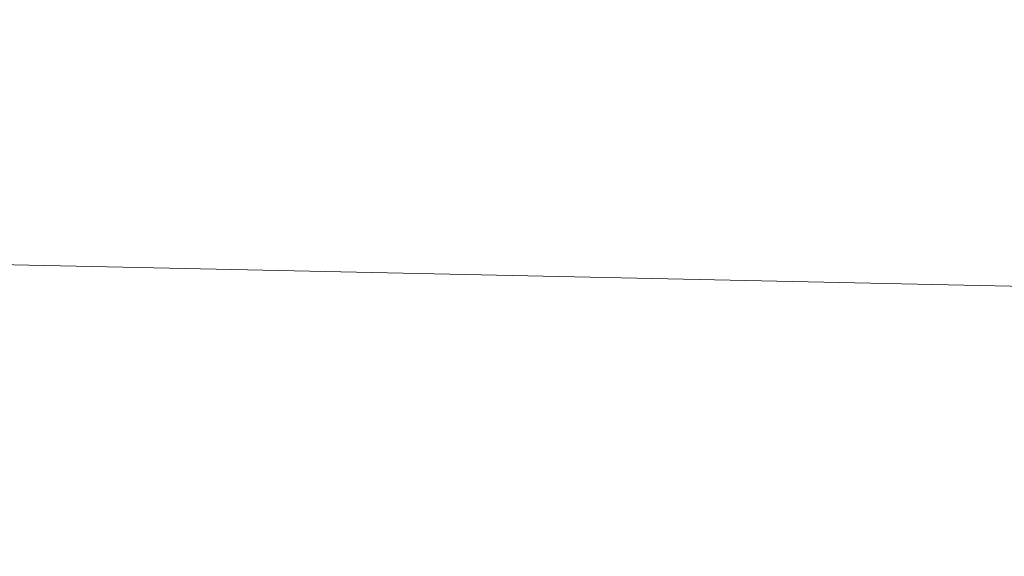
# Model space of a CAD drawing. Header units: inches. Extents: x -263 to 530, y -1 to 602.
# Tile 431 of 656: x 10.194 to 10.493, y 6.333 to 6.496. Entities that reach past the tile are written whole.
import ezdxf

# ---------------------------------------------------------------- set-up
doc = ezdxf.new("R2010")
doc.units = ezdxf.units.IN
doc.header["$MEASUREMENT"] = 0
doc.layers.add('A-WALL', color=113, linetype='Continuous', lineweight=13)

msp = doc.modelspace()

# ---------------------------------------------------------------- meshes
at = {"layer": 'A-WALL'}
mesh = msp.add_polyface(dxfattribs=at)
corners = [(0.00069, 13.75, -6), (10.00069, 13.75, -6), (158.24999, 13.75, -6), (158.24999, 0, -6), (0.00069, 0, -6)]
mesh.append_faces([[corners[k] for k in face] for face in [(1, 4, 0)]], dxfattribs={"vtx0": -1})
mesh.append_faces([[corners[k] for k in face] for face in [(3, 4, 1, 2)]], dxfattribs={"vtx1": -1})
mesh = msp.add_polyface(dxfattribs=at)
corners = [(158.24999, 13.75, 114.5), (10.00069, 13.75, 114.5), (0.00069, 13.75, 114.5), (0.00069, 0, 114.5), (158.24999, 0, 114.5)]
mesh.append_faces([[corners[k] for k in face] for face in [(1, 4, 0)]], dxfattribs={"vtx0": -1})
mesh.append_faces([[corners[k] for k in face] for face in [(3, 4, 1, 2)]], dxfattribs={"vtx1": -1})
mesh = msp.add_polyface(dxfattribs=at)
corners = [(0, 6.5, 114.5), (6.5, 6.5, 114.5), (313.24999, 6.5, 114.5), (313.24999, 0, 114.5), (0, 0, 114.5)]
mesh.append_faces([[corners[k] for k in face] for face in [(1, 4, 0)]], dxfattribs={"vtx0": -1})
mesh.append_faces([[corners[k] for k in face] for face in [(3, 4, 1, 2)]], dxfattribs={"vtx1": -1})
mesh = msp.add_polyface(dxfattribs=at)
corners = [(313.24999, 6.5, 259.99999), (6.5, 6.5, 259.99999), (0, 6.5, 259.99999), (0, 0, 259.99999), (313.24999, 0, 259.99999)]
mesh.append_faces([[corners[k] for k in face] for face in [(1, 4, 0)]], dxfattribs={"vtx0": -1})
mesh.append_faces([[corners[k] for k in face] for face in [(3, 4, 1, 2)]], dxfattribs={"vtx1": -1})

doc.saveas('drawing.dxf')
